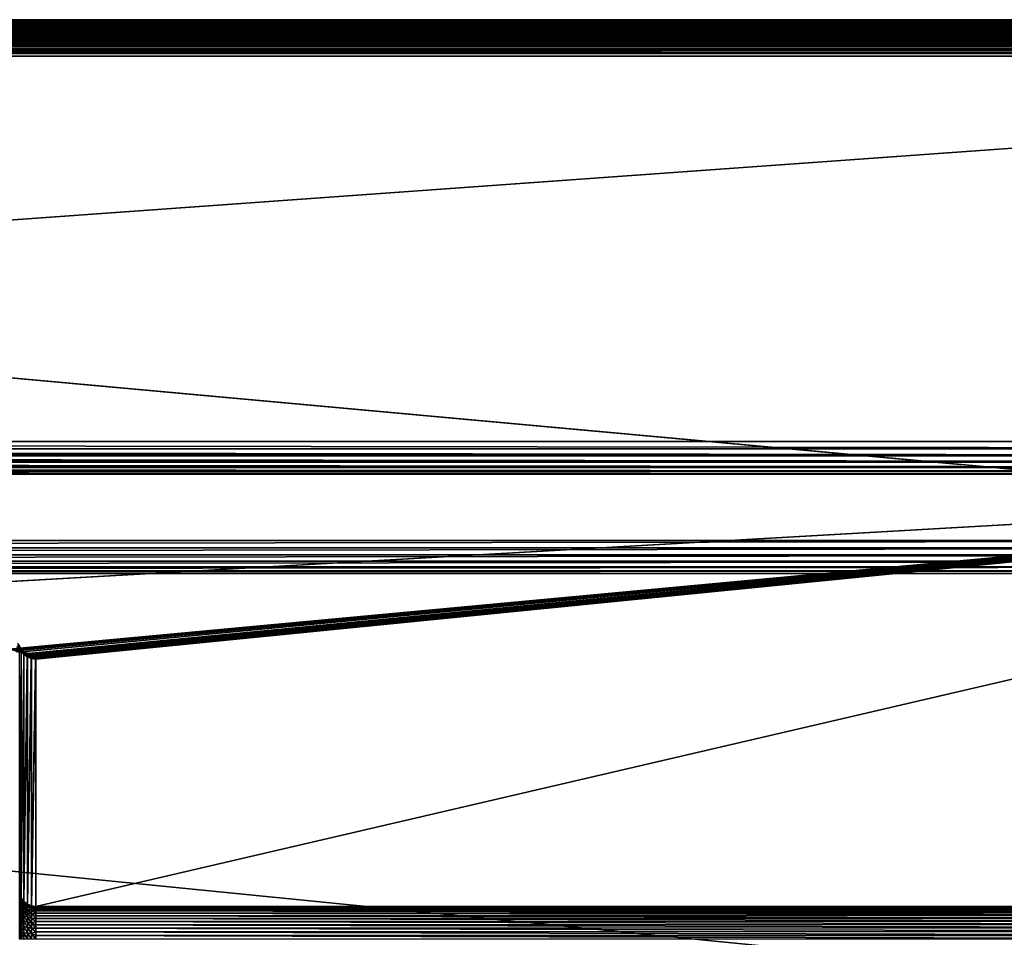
# Model space of a CAD drawing. Header units: millimetres. Extents: x -43.6 to 43.6, y -43.6 to 43.6.
# Tile 338 of 350: x 9 to 23.5, y 30 to 43.6. Entities that reach past the tile are written whole.
import ezdxf

# ---------------------------------------------------------------- set-up
doc = ezdxf.new("R2010")
doc.units = ezdxf.units.MM
doc.header["$LTSCALE"] = 65.185185
for name, color, linetype in [('174', 7, 'CONTINUOUS'), ('305', 7, 'CONTINUOUS'), ('308', 7, 'CONTINUOUS'), ('314', 7, 'CONTINUOUS'), ('315', 7, 'CONTINUOUS'), ('337', 7, 'CONTINUOUS'), ('348', 7, 'CONTINUOUS'), ('364', 7, 'CONTINUOUS'), ('42', 7, 'CONTINUOUS'), ('46', 7, 'CONTINUOUS'), ('50', 7, 'CONTINUOUS'), ('52', 7, 'CONTINUOUS'), ('82', 7, 'CONTINUOUS')]:
    doc.layers.add(name, color=color, linetype=linetype)

msp = doc.modelspace()

# ---------------------------------------------------------------- linework, layer by layer
at = {"layer": '174', "linetype": 'CONTINUOUS'}
for points in [[(9.009, 34.319, 4.327), (9.032, 34.263, 4.342), (9.008, 30.679, -9.157), (9.009, 34.319, 4.327)], [(9.008, 30.679, -9.157), (9.032, 34.263, 4.342), (9.033, 30.621, -9.141), (9.008, 30.679, -9.157)], [(9.032, 34.263, 4.342), (9.033, 34.261, 4.343), (9.033, 30.621, -9.141), (9.032, 34.263, 4.342)], [(9.033, 34.261, 4.343), (9.071, 34.213, 4.356), (9.033, 30.621, -9.141), (9.033, 34.261, 4.343)], [(9.033, 30.621, -9.141), (9.071, 34.213, 4.356), (9.073, 30.571, -9.128), (9.033, 30.621, -9.141)], [(9.071, 34.213, 4.356), (9.073, 34.211, 4.356), (9.073, 30.571, -9.128), (9.071, 34.213, 4.356)], [(9.073, 34.211, 4.356), (9.121, 34.175, 4.366), (9.073, 30.571, -9.128), (9.073, 34.211, 4.356)], [(9.073, 30.571, -9.128), (9.121, 34.175, 4.366), (9.125, 30.532, -9.118), (9.073, 30.571, -9.128)], [(9.121, 34.175, 4.366), (9.125, 34.172, 4.367), (9.125, 30.532, -9.118), (9.121, 34.175, 4.366)], [(9.125, 34.172, 4.367), (9.18, 34.15, 4.373), (9.125, 30.532, -9.118), (9.125, 34.172, 4.367)], [(9.18, 34.15, 4.373), (9.185, 34.148, 4.373), (9.125, 30.532, -9.118), (9.18, 34.15, 4.373)], [(9.125, 30.532, -9.118), (9.185, 34.148, 4.373), (9.185, 30.508, -9.111), (9.125, 30.532, -9.118)], [(9.185, 34.148, 4.373), (9.243, 34.14, 4.376), (9.185, 30.508, -9.111), (9.185, 34.148, 4.373)], [(9.25, 34.14, 4.376), (9.25, 30.5, -9.109), (9.185, 30.508, -9.111), (9.25, 34.14, 4.376)], [(9.243, 34.14, 4.376), (9.25, 34.14, 4.376), (9.185, 30.508, -9.111), (9.243, 34.14, 4.376)]]:
    msp.add_3dface(points, dxfattribs=at)
at = {"layer": '305', "linetype": 'CONTINUOUS'}
for points in [[(-36.571, 37.343, 14.821), (36.571, 37.343, 14.821), (36.571, 37.235, 14.81), (-36.571, 37.343, 14.821)], [(-36.571, 37.235, 14.81), (-36.571, 37.343, 14.821), (36.571, 37.235, 14.81), (-36.571, 37.235, 14.81)], [(-36.571, 37.183, 14.795), (-36.571, 37.235, 14.81), (36.571, 37.132, 14.775), (-36.571, 37.183, 14.795)], [(36.571, 37.132, 14.775), (-36.571, 37.235, 14.81), (36.571, 37.235, 14.81), (36.571, 37.132, 14.775)], [(-36.571, 37.132, 14.775), (-36.571, 37.183, 14.795), (36.571, 37.132, 14.775), (-36.571, 37.132, 14.775)], [(-36.571, 37.084, 14.749), (-36.571, 37.132, 14.775), (36.571, 37.039, 14.719), (-36.571, 37.084, 14.749)], [(36.571, 37.039, 14.719), (-36.571, 37.132, 14.775), (36.571, 37.132, 14.775), (36.571, 37.039, 14.719)], [(-36.571, 37.039, 14.719), (-36.571, 37.084, 14.749), (36.571, 37.039, 14.719), (-36.571, 37.039, 14.719)], [(-36.571, 36.998, 14.683), (-36.571, 37.039, 14.719), (36.571, 36.96, 14.643), (-36.571, 36.998, 14.683)], [(36.571, 36.96, 14.643), (-36.571, 37.039, 14.719), (36.571, 37.039, 14.719), (36.571, 36.96, 14.643)], [(-36.571, 36.96, 14.643), (-36.571, 36.998, 14.683), (36.571, 36.96, 14.643), (-36.571, 36.96, 14.643)], [(-36.571, 36.928, 14.6), (-36.571, 36.96, 14.643), (36.571, 36.9, 14.553), (-36.571, 36.928, 14.6)], [(36.571, 36.9, 14.553), (-36.571, 36.96, 14.643), (36.571, 36.96, 14.643), (36.571, 36.9, 14.553)], [(-36.571, 36.9, 14.553), (-36.571, 36.928, 14.6), (36.571, 36.9, 14.553), (-36.571, 36.9, 14.553)], [(36.571, 36.86, 14.452), (-36.571, 36.86, 14.452), (-36.571, 36.9, 14.553), (36.571, 36.86, 14.452)], [(36.571, 36.86, 14.452), (-36.571, 36.9, 14.553), (36.571, 36.9, 14.553), (36.571, 36.86, 14.452)]]:
    msp.add_3dface(points, dxfattribs=at)
at = {"layer": '308', "color": 2, "linetype": 'CONTINUOUS'}
for points in [[(-43.252, 43.552, 15.339), (43.252, 43.552, 15.339), (43.252, 43.551, 15.291), (-43.252, 43.552, 15.339)], [(-43.252, 43.552, 15.339), (43.252, 43.551, 15.291), (-43.252, 43.551, 15.291), (-43.252, 43.552, 15.339)], [(43.252, 43.551, 15.291), (43.25, 43.546, 15.243), (-43.252, 43.551, 15.291), (43.252, 43.551, 15.291)], [(-43.252, 43.551, 15.291), (43.25, 43.546, 15.243), (-43.25, 43.546, 15.243), (-43.252, 43.551, 15.291)], [(43.25, 43.546, 15.243), (43.246, 43.536, 15.196), (-43.25, 43.546, 15.243), (43.25, 43.546, 15.243)], [(-43.25, 43.546, 15.243), (43.246, 43.536, 15.196), (-43.246, 43.536, 15.196), (-43.25, 43.546, 15.243)], [(43.246, 43.536, 15.196), (43.24, 43.522, 15.15), (-43.246, 43.536, 15.196), (43.246, 43.536, 15.196)], [(-43.246, 43.536, 15.196), (43.24, 43.522, 15.15), (-43.24, 43.522, 15.15), (-43.246, 43.536, 15.196)], [(43.24, 43.522, 15.15), (43.232, 43.503, 15.105), (-43.24, 43.522, 15.15), (43.24, 43.522, 15.15)], [(-43.24, 43.522, 15.15), (43.232, 43.503, 15.105), (-43.232, 43.503, 15.105), (-43.24, 43.522, 15.15)], [(43.232, 43.503, 15.105), (43.223, 43.479, 15.062), (-43.232, 43.503, 15.105), (43.232, 43.503, 15.105)], [(-43.232, 43.503, 15.105), (43.223, 43.479, 15.062), (-43.224, 43.483, 15.068), (-43.232, 43.503, 15.105)], [(-43.224, 43.483, 15.068), (43.223, 43.479, 15.062), (-43.223, 43.479, 15.062), (-43.224, 43.483, 15.068)], [(43.223, 43.479, 15.062), (43.212, 43.452, 15.021), (-43.223, 43.479, 15.062), (43.223, 43.479, 15.062)], [(-43.223, 43.479, 15.062), (43.212, 43.452, 15.021), (-43.212, 43.452, 15.021), (-43.223, 43.479, 15.062)], [(-43.212, 43.452, 15.021), (43.212, 43.452, 15.021), (-43.199, 43.42, 14.983), (-43.212, 43.452, 15.021)], [(43.212, 43.452, 15.021), (43.199, 43.42, 14.983), (-43.199, 43.42, 14.983), (43.212, 43.452, 15.021)], [(-43.199, 43.42, 14.983), (43.199, 43.42, 14.983), (-43.194, 43.406, 14.969), (-43.199, 43.42, 14.983)], [(43.199, 43.42, 14.983), (43.185, 43.384, 14.947), (-43.194, 43.406, 14.969), (43.199, 43.42, 14.983)], [(-43.194, 43.406, 14.969), (43.185, 43.384, 14.947), (-43.185, 43.384, 14.947), (-43.194, 43.406, 14.969)], [(43.185, 43.384, 14.947), (43.169, 43.344, 14.916), (-43.185, 43.384, 14.947), (43.185, 43.384, 14.947)], [(-43.185, 43.384, 14.947), (43.169, 43.344, 14.916), (-43.169, 43.344, 14.916), (-43.185, 43.384, 14.947)], [(43.169, 43.344, 14.916), (43.152, 43.301, 14.888), (-43.169, 43.344, 14.916), (43.169, 43.344, 14.916)], [(-43.169, 43.344, 14.916), (43.152, 43.301, 14.888), (-43.161, 43.323, 14.901), (-43.169, 43.344, 14.916)], [(-43.161, 43.323, 14.901), (43.152, 43.301, 14.888), (-43.152, 43.301, 14.888), (-43.161, 43.323, 14.901)], [(43.152, 43.301, 14.888), (43.133, 43.255, 14.864), (-43.152, 43.301, 14.888), (43.152, 43.301, 14.888)], [(-43.152, 43.301, 14.888), (43.133, 43.255, 14.864), (-43.133, 43.255, 14.864), (-43.152, 43.301, 14.888)], [(43.133, 43.255, 14.864), (43.114, 43.206, 14.846), (-43.133, 43.255, 14.864), (43.133, 43.255, 14.864)], [(-43.133, 43.255, 14.864), (43.114, 43.206, 14.846), (-43.125, 43.235, 14.856), (-43.133, 43.255, 14.864)], [(-43.125, 43.235, 14.856), (43.114, 43.206, 14.846), (-43.114, 43.206, 14.846), (-43.125, 43.235, 14.856)], [(43.114, 43.206, 14.846), (43.094, 43.156, 14.832), (-43.114, 43.206, 14.846), (43.114, 43.206, 14.846)], [(-43.114, 43.206, 14.846), (43.094, 43.156, 14.832), (-43.094, 43.156, 14.832), (-43.114, 43.206, 14.846)], [(43.094, 43.156, 14.832), (43.073, 43.104, 14.824), (-43.094, 43.156, 14.832), (43.094, 43.156, 14.832)], [(-43.094, 43.156, 14.832), (43.073, 43.104, 14.824), (-43.089, 43.144, 14.83), (-43.094, 43.156, 14.832)], [(-43.089, 43.144, 14.83), (43.073, 43.104, 14.824), (-43.073, 43.104, 14.824), (-43.089, 43.144, 14.83)], [(43.052, 43.052, 14.821), (-43.052, 43.052, 14.821), (-43.073, 43.104, 14.824), (43.052, 43.052, 14.821)], [(43.073, 43.104, 14.824), (43.052, 43.052, 14.821), (-43.073, 43.104, 14.824), (43.073, 43.104, 14.824)]]:
    msp.add_3dface(points, dxfattribs=at)
at = {"layer": '314', "color": 2, "linetype": 'CONTINUOUS'}
for points in [[(43.217, 43.517, 16.339), (-43.217, 43.517, 16.339), (-43.215, 43.512, 16.391), (43.217, 43.517, 16.339)], [(43.217, 43.517, 16.339), (-43.215, 43.512, 16.391), (43.215, 43.512, 16.391), (43.217, 43.517, 16.339)], [(-43.215, 43.512, 16.391), (-43.211, 43.502, 16.442), (43.215, 43.512, 16.391), (-43.215, 43.512, 16.391)], [(43.215, 43.512, 16.391), (-43.211, 43.502, 16.442), (43.211, 43.502, 16.442), (43.215, 43.512, 16.391)], [(-43.211, 43.502, 16.442), (-43.205, 43.487, 16.493), (43.211, 43.502, 16.442), (-43.211, 43.502, 16.442)], [(43.211, 43.502, 16.442), (-43.205, 43.487, 16.493), (43.205, 43.487, 16.493), (43.211, 43.502, 16.442)], [(-43.205, 43.487, 16.493), (-43.197, 43.466, 16.542), (43.205, 43.487, 16.493), (-43.205, 43.487, 16.493)], [(43.205, 43.487, 16.493), (-43.197, 43.466, 16.542), (43.197, 43.466, 16.542), (43.205, 43.487, 16.493)], [(-43.197, 43.466, 16.542), (-43.186, 43.44, 16.589), (43.197, 43.466, 16.542), (-43.197, 43.466, 16.542)], [(43.197, 43.466, 16.542), (-43.186, 43.44, 16.589), (43.19, 43.448, 16.575), (43.197, 43.466, 16.542)], [(43.19, 43.448, 16.575), (-43.186, 43.44, 16.589), (43.186, 43.44, 16.589), (43.19, 43.448, 16.575)], [(-43.186, 43.44, 16.589), (-43.174, 43.408, 16.633), (43.186, 43.44, 16.589), (-43.186, 43.44, 16.589)], [(43.186, 43.44, 16.589), (-43.174, 43.408, 16.633), (43.174, 43.408, 16.633), (43.186, 43.44, 16.589)], [(-43.174, 43.408, 16.633), (-43.159, 43.372, 16.673), (43.174, 43.408, 16.633), (-43.174, 43.408, 16.633)], [(43.174, 43.408, 16.633), (-43.159, 43.372, 16.673), (43.159, 43.372, 16.673), (43.174, 43.408, 16.633)], [(-43.159, 43.372, 16.673), (-43.143, 43.331, 16.71), (43.159, 43.372, 16.673), (-43.159, 43.372, 16.673)], [(43.159, 43.372, 16.673), (-43.143, 43.331, 16.71), (43.159, 43.371, 16.675), (43.159, 43.372, 16.673)], [(43.159, 43.371, 16.675), (-43.143, 43.331, 16.71), (43.143, 43.331, 16.71), (43.159, 43.371, 16.675)], [(-43.143, 43.331, 16.71), (-43.125, 43.286, 16.743), (43.143, 43.331, 16.71), (-43.143, 43.331, 16.71)], [(43.143, 43.331, 16.71), (-43.125, 43.286, 16.743), (43.125, 43.288, 16.742), (43.143, 43.331, 16.71)], [(43.125, 43.288, 16.742), (-43.125, 43.286, 16.743), (43.125, 43.286, 16.743), (43.125, 43.288, 16.742)], [(-43.125, 43.286, 16.743), (-43.105, 43.237, 16.77), (43.125, 43.286, 16.743), (-43.125, 43.286, 16.743)], [(43.125, 43.286, 16.743), (-43.105, 43.237, 16.77), (43.105, 43.237, 16.77), (43.125, 43.286, 16.743)], [(-43.105, 43.237, 16.77), (-43.084, 43.185, 16.792), (43.105, 43.237, 16.77), (-43.105, 43.237, 16.77)], [(43.105, 43.237, 16.77), (-43.084, 43.185, 16.792), (43.09, 43.2, 16.787), (43.105, 43.237, 16.77)], [(43.09, 43.2, 16.787), (-43.084, 43.185, 16.792), (43.084, 43.185, 16.792), (43.09, 43.2, 16.787)], [(-43.084, 43.185, 16.792), (-43.062, 43.13, 16.808), (43.084, 43.185, 16.792), (-43.084, 43.185, 16.792)], [(43.084, 43.185, 16.792), (-43.062, 43.13, 16.808), (43.062, 43.13, 16.808), (43.084, 43.185, 16.792)], [(-43.062, 43.13, 16.808), (-43.04, 43.074, 16.818), (43.062, 43.13, 16.808), (-43.062, 43.13, 16.808)], [(43.062, 43.13, 16.808), (-43.04, 43.074, 16.818), (43.054, 43.109, 16.813), (43.062, 43.13, 16.808)], [(43.054, 43.109, 16.813), (-43.04, 43.074, 16.818), (43.04, 43.074, 16.818), (43.054, 43.109, 16.813)], [(-43.04, 43.074, 16.818), (-43.017, 43.017, 16.821), (43.04, 43.074, 16.818), (-43.04, 43.074, 16.818)], [(-43.017, 43.017, 16.821), (43.017, 43.017, 16.821), (43.04, 43.074, 16.818), (-43.017, 43.017, 16.821)]]:
    msp.add_3dface(points, dxfattribs=at)
at = {"layer": '315', "color": 2, "linetype": 'CONTINUOUS'}
for points in [[(35.111, 35.883, 16.821), (-35.111, 35.883, 16.821), (-35.111, 35.775, 16.81), (35.111, 35.883, 16.821)], [(35.111, 35.775, 16.81), (35.111, 35.883, 16.821), (-35.111, 35.775, 16.81), (35.111, 35.775, 16.81)], [(35.111, 35.672, 16.775), (35.111, 35.775, 16.81), (-35.111, 35.672, 16.775), (35.111, 35.672, 16.775)], [(-35.111, 35.672, 16.775), (35.111, 35.775, 16.81), (-35.111, 35.775, 16.81), (-35.111, 35.672, 16.775)], [(35.111, 35.579, 16.718), (35.111, 35.672, 16.775), (-35.111, 35.579, 16.718), (35.111, 35.579, 16.718)], [(-35.111, 35.579, 16.718), (35.111, 35.672, 16.775), (-35.111, 35.672, 16.775), (-35.111, 35.579, 16.718)], [(35.111, 35.5, 16.643), (35.111, 35.579, 16.718), (-35.111, 35.5, 16.643), (35.111, 35.5, 16.643)], [(-35.111, 35.5, 16.643), (35.111, 35.579, 16.718), (-35.111, 35.579, 16.718), (-35.111, 35.5, 16.643)], [(35.111, 35.44, 16.553), (35.111, 35.5, 16.643), (-35.111, 35.44, 16.553), (35.111, 35.44, 16.553)], [(-35.111, 35.44, 16.553), (35.111, 35.5, 16.643), (-35.111, 35.5, 16.643), (-35.111, 35.44, 16.553)], [(-35.111, 35.4, 16.452), (35.111, 35.4, 16.452), (35.111, 35.44, 16.553), (-35.111, 35.4, 16.452)], [(-35.111, 35.4, 16.452), (35.111, 35.44, 16.553), (-35.111, 35.44, 16.553), (-35.111, 35.4, 16.452)]]:
    msp.add_3dface(points, dxfattribs=at)
at = {"layer": '337', "linetype": 'CONTINUOUS'}
for points in [[(9.25, 30.5, -9.109), (30.21, 30.5, -9.109), (30.204, 30.484, -9.158), (9.25, 30.5, -9.109)], [(9.25, 30.5, -9.109), (30.204, 30.484, -9.158), (9.25, 30.483, -9.161), (9.25, 30.5, -9.109)], [(30.204, 30.484, -9.158), (30.195, 30.462, -9.206), (9.25, 30.483, -9.161), (30.204, 30.484, -9.158)], [(9.25, 30.483, -9.161), (30.195, 30.462, -9.206), (9.25, 30.46, -9.21), (9.25, 30.483, -9.161)], [(30.195, 30.462, -9.206), (30.185, 30.436, -9.252), (9.25, 30.46, -9.21), (30.195, 30.462, -9.206)], [(9.25, 30.46, -9.21), (30.185, 30.436, -9.252), (9.25, 30.432, -9.257), (9.25, 30.46, -9.21)], [(30.185, 30.436, -9.252), (30.172, 30.404, -9.295), (9.25, 30.432, -9.257), (30.185, 30.436, -9.252)], [(9.25, 30.432, -9.257), (30.172, 30.404, -9.295), (9.25, 30.4, -9.3), (9.25, 30.432, -9.257)], [(30.172, 30.404, -9.295), (30.158, 30.368, -9.335), (9.25, 30.4, -9.3), (30.172, 30.404, -9.295)], [(9.25, 30.4, -9.3), (30.158, 30.368, -9.335), (9.25, 30.362, -9.34), (9.25, 30.4, -9.3)], [(30.158, 30.368, -9.335), (30.141, 30.327, -9.371), (9.25, 30.362, -9.34), (30.158, 30.368, -9.335)], [(9.25, 30.362, -9.34), (30.141, 30.327, -9.371), (9.25, 30.321, -9.375), (9.25, 30.362, -9.34)], [(30.141, 30.327, -9.371), (30.123, 30.283, -9.402), (9.25, 30.321, -9.375), (30.141, 30.327, -9.371)], [(9.25, 30.321, -9.375), (30.123, 30.283, -9.402), (9.25, 30.276, -9.406), (9.25, 30.321, -9.375)], [(30.123, 30.283, -9.402), (30.104, 30.234, -9.429), (9.25, 30.276, -9.406), (30.123, 30.283, -9.402)], [(9.25, 30.276, -9.406), (30.104, 30.234, -9.429), (9.25, 30.228, -9.432), (9.25, 30.276, -9.406)], [(30.104, 30.234, -9.429), (30.083, 30.183, -9.45), (9.25, 30.228, -9.432), (30.104, 30.234, -9.429)], [(9.25, 30.228, -9.432), (30.083, 30.183, -9.45), (9.25, 30.178, -9.452), (9.25, 30.228, -9.432)], [(30.083, 30.183, -9.45), (30.062, 30.129, -9.466), (9.25, 30.178, -9.452), (30.083, 30.183, -9.45)], [(9.25, 30.178, -9.452), (30.062, 30.129, -9.466), (9.25, 30.125, -9.467), (9.25, 30.178, -9.452)], [(30.062, 30.129, -9.466), (30.039, 30.073, -9.475), (9.25, 30.125, -9.467), (30.062, 30.129, -9.466)], [(9.25, 30.125, -9.467), (30.039, 30.073, -9.475), (9.25, 30.071, -9.476), (9.25, 30.125, -9.467)], [(30.039, 30.073, -9.475), (30.017, 30.017, -9.479), (9.25, 30.071, -9.476), (30.039, 30.073, -9.475)], [(30.017, 30.017, -9.479), (9.25, 30.017, -9.479), (9.25, 30.071, -9.476), (30.017, 30.017, -9.479)]]:
    msp.add_3dface(points, dxfattribs=at)
at = {"layer": '348', "linetype": 'CONTINUOUS'}
for points in [[(9.008, 30.679, -9.157), (9.033, 30.621, -9.141), (9.033, 30.586, -9.237), (9.008, 30.679, -9.157)], [(9.008, 30.679, -9.157), (9.033, 30.586, -9.237), (9.008, 30.641, -9.262), (9.008, 30.679, -9.157)], [(9.033, 30.586, -9.237), (9.033, 30.536, -9.327), (9.008, 30.641, -9.262), (9.033, 30.586, -9.237)], [(9.008, 30.641, -9.262), (9.033, 30.536, -9.327), (9.008, 30.587, -9.36), (9.008, 30.641, -9.262)], [(9.033, 30.536, -9.327), (9.033, 30.473, -9.406), (9.008, 30.587, -9.36), (9.033, 30.536, -9.327)], [(9.008, 30.587, -9.36), (9.033, 30.473, -9.406), (9.008, 30.517, -9.448), (9.008, 30.587, -9.36)], [(9.033, 30.621, -9.141), (9.073, 30.571, -9.128), (9.073, 30.539, -9.216), (9.033, 30.621, -9.141)], [(9.033, 30.621, -9.141), (9.073, 30.539, -9.216), (9.033, 30.586, -9.237), (9.033, 30.621, -9.141)], [(9.073, 30.539, -9.216), (9.073, 30.493, -9.298), (9.033, 30.586, -9.237), (9.073, 30.539, -9.216)], [(9.033, 30.586, -9.237), (9.073, 30.493, -9.298), (9.033, 30.536, -9.327), (9.033, 30.586, -9.237)], [(9.033, 30.473, -9.406), (9.033, 30.397, -9.475), (9.008, 30.517, -9.448), (9.033, 30.473, -9.406)], [(9.008, 30.517, -9.448), (9.033, 30.397, -9.475), (9.008, 30.434, -9.523), (9.008, 30.517, -9.448)], [(9.033, 30.397, -9.475), (9.033, 30.311, -9.53), (9.008, 30.434, -9.523), (9.033, 30.397, -9.475)], [(9.008, 30.434, -9.523), (9.033, 30.311, -9.53), (9.008, 30.34, -9.583), (9.008, 30.434, -9.523)], [(9.073, 30.493, -9.298), (9.073, 30.435, -9.371), (9.033, 30.536, -9.327), (9.073, 30.493, -9.298)], [(9.033, 30.536, -9.327), (9.073, 30.435, -9.371), (9.033, 30.473, -9.406), (9.033, 30.536, -9.327)], [(9.073, 30.435, -9.371), (9.073, 30.366, -9.434), (9.033, 30.473, -9.406), (9.073, 30.435, -9.371)], [(9.033, 30.473, -9.406), (9.073, 30.366, -9.434), (9.033, 30.397, -9.475), (9.033, 30.473, -9.406)], [(9.073, 30.571, -9.128), (9.125, 30.532, -9.118), (9.125, 30.503, -9.2), (9.073, 30.571, -9.128)], [(9.073, 30.571, -9.128), (9.125, 30.503, -9.2), (9.073, 30.539, -9.216), (9.073, 30.571, -9.128)], [(9.125, 30.503, -9.2), (9.125, 30.46, -9.276), (9.073, 30.539, -9.216), (9.125, 30.503, -9.2)], [(9.073, 30.539, -9.216), (9.125, 30.46, -9.276), (9.073, 30.493, -9.298), (9.073, 30.539, -9.216)], [(9.125, 30.46, -9.276), (9.125, 30.406, -9.344), (9.073, 30.493, -9.298), (9.125, 30.46, -9.276)], [(9.073, 30.493, -9.298), (9.125, 30.406, -9.344), (9.073, 30.435, -9.371), (9.073, 30.493, -9.298)], [(9.125, 30.406, -9.344), (9.125, 30.341, -9.402), (9.073, 30.435, -9.371), (9.125, 30.406, -9.344)], [(9.073, 30.435, -9.371), (9.125, 30.341, -9.402), (9.073, 30.366, -9.434), (9.073, 30.435, -9.371)], [(9.125, 30.532, -9.118), (9.185, 30.508, -9.111), (9.185, 30.48, -9.189), (9.125, 30.532, -9.118)], [(9.125, 30.532, -9.118), (9.185, 30.48, -9.189), (9.125, 30.503, -9.2), (9.125, 30.532, -9.118)], [(9.185, 30.48, -9.189), (9.185, 30.44, -9.262), (9.125, 30.503, -9.2), (9.185, 30.48, -9.189)], [(9.125, 30.503, -9.2), (9.185, 30.44, -9.262), (9.125, 30.46, -9.276), (9.125, 30.503, -9.2)], [(9.185, 30.44, -9.262), (9.185, 30.388, -9.327), (9.125, 30.46, -9.276), (9.185, 30.44, -9.262)], [(9.125, 30.46, -9.276), (9.185, 30.388, -9.327), (9.125, 30.406, -9.344), (9.125, 30.46, -9.276)], [(9.185, 30.508, -9.111), (9.25, 30.5, -9.109), (9.25, 30.483, -9.161), (9.185, 30.508, -9.111)], [(9.185, 30.508, -9.111), (9.25, 30.483, -9.161), (9.185, 30.48, -9.189), (9.185, 30.508, -9.111)], [(9.25, 30.483, -9.161), (9.25, 30.46, -9.21), (9.185, 30.48, -9.189), (9.25, 30.483, -9.161)], [(9.25, 30.46, -9.21), (9.25, 30.432, -9.257), (9.185, 30.48, -9.189), (9.25, 30.46, -9.21)], [(9.185, 30.48, -9.189), (9.25, 30.432, -9.257), (9.185, 30.44, -9.262), (9.185, 30.48, -9.189)], [(9.25, 30.432, -9.257), (9.25, 30.4, -9.3), (9.185, 30.44, -9.262), (9.25, 30.432, -9.257)], [(9.185, 30.44, -9.262), (9.25, 30.4, -9.3), (9.185, 30.388, -9.327), (9.185, 30.44, -9.262)], [(9.033, 30.311, -9.53), (9.033, 30.218, -9.571), (9.008, 30.34, -9.583), (9.033, 30.311, -9.53)], [(9.008, 30.34, -9.583), (9.033, 30.218, -9.571), (9.008, 30.237, -9.628), (9.008, 30.34, -9.583)], [(9.073, 30.366, -9.434), (9.073, 30.287, -9.484), (9.033, 30.397, -9.475), (9.073, 30.366, -9.434)], [(9.033, 30.397, -9.475), (9.073, 30.287, -9.484), (9.033, 30.311, -9.53), (9.033, 30.397, -9.475)], [(9.073, 30.287, -9.484), (9.073, 30.201, -9.522), (9.033, 30.311, -9.53), (9.073, 30.287, -9.484)], [(9.033, 30.311, -9.53), (9.073, 30.201, -9.522), (9.033, 30.218, -9.571), (9.033, 30.311, -9.53)], [(9.125, 30.341, -9.402), (9.125, 30.268, -9.449), (9.073, 30.366, -9.434), (9.125, 30.341, -9.402)], [(9.073, 30.366, -9.434), (9.125, 30.268, -9.449), (9.073, 30.287, -9.484), (9.073, 30.366, -9.434)], [(9.125, 30.268, -9.449), (9.125, 30.188, -9.484), (9.073, 30.287, -9.484), (9.125, 30.268, -9.449)], [(9.073, 30.287, -9.484), (9.125, 30.188, -9.484), (9.073, 30.201, -9.522), (9.073, 30.287, -9.484)], [(9.185, 30.388, -9.327), (9.185, 30.326, -9.382), (9.125, 30.406, -9.344), (9.185, 30.388, -9.327)], [(9.125, 30.406, -9.344), (9.185, 30.326, -9.382), (9.125, 30.341, -9.402), (9.125, 30.406, -9.344)], [(9.185, 30.326, -9.382), (9.185, 30.256, -9.427), (9.125, 30.341, -9.402), (9.185, 30.326, -9.382)], [(9.125, 30.341, -9.402), (9.185, 30.256, -9.427), (9.125, 30.268, -9.449), (9.125, 30.341, -9.402)], [(9.25, 30.4, -9.3), (9.25, 30.362, -9.34), (9.185, 30.388, -9.327), (9.25, 30.4, -9.3)], [(9.25, 30.362, -9.34), (9.25, 30.321, -9.375), (9.185, 30.388, -9.327), (9.25, 30.362, -9.34)], [(9.185, 30.388, -9.327), (9.25, 30.321, -9.375), (9.185, 30.326, -9.382), (9.185, 30.388, -9.327)], [(9.25, 30.321, -9.375), (9.25, 30.276, -9.406), (9.185, 30.326, -9.382), (9.25, 30.321, -9.375)], [(9.185, 30.326, -9.382), (9.25, 30.276, -9.406), (9.185, 30.256, -9.427), (9.185, 30.326, -9.382)], [(9.033, 30.218, -9.571), (9.033, 30.119, -9.595), (9.008, 30.237, -9.628), (9.033, 30.218, -9.571)], [(9.008, 30.237, -9.628), (9.033, 30.119, -9.595), (9.008, 30.129, -9.655), (9.008, 30.237, -9.628)], [(9.073, 30.201, -9.522), (9.073, 30.11, -9.544), (9.033, 30.218, -9.571), (9.073, 30.201, -9.522)], [(9.033, 30.218, -9.571), (9.073, 30.11, -9.544), (9.033, 30.119, -9.595), (9.033, 30.218, -9.571)], [(9.125, 30.188, -9.484), (9.125, 30.104, -9.505), (9.073, 30.201, -9.522), (9.125, 30.188, -9.484)], [(9.073, 30.201, -9.522), (9.125, 30.104, -9.505), (9.073, 30.11, -9.544), (9.073, 30.201, -9.522)], [(9.185, 30.256, -9.427), (9.185, 30.18, -9.46), (9.125, 30.268, -9.449), (9.185, 30.256, -9.427)], [(9.125, 30.268, -9.449), (9.185, 30.18, -9.46), (9.125, 30.188, -9.484), (9.125, 30.268, -9.449)], [(9.185, 30.18, -9.46), (9.185, 30.1, -9.48), (9.125, 30.188, -9.484), (9.185, 30.18, -9.46)], [(9.125, 30.188, -9.484), (9.185, 30.1, -9.48), (9.125, 30.104, -9.505), (9.125, 30.188, -9.484)], [(9.25, 30.276, -9.406), (9.25, 30.228, -9.432), (9.185, 30.256, -9.427), (9.25, 30.276, -9.406)], [(9.25, 30.228, -9.432), (9.25, 30.178, -9.452), (9.185, 30.256, -9.427), (9.25, 30.228, -9.432)], [(9.185, 30.256, -9.427), (9.25, 30.178, -9.452), (9.185, 30.18, -9.46), (9.185, 30.256, -9.427)], [(9.25, 30.178, -9.452), (9.25, 30.125, -9.467), (9.185, 30.18, -9.46), (9.25, 30.178, -9.452)], [(9.185, 30.18, -9.46), (9.25, 30.125, -9.467), (9.185, 30.1, -9.48), (9.185, 30.18, -9.46)], [(9.033, 30.017, -9.604), (9.008, 30.017, -9.664), (9.008, 30.129, -9.655), (9.033, 30.017, -9.604)], [(9.033, 30.119, -9.595), (9.033, 30.017, -9.604), (9.008, 30.129, -9.655), (9.033, 30.119, -9.595)], [(9.073, 30.017, -9.552), (9.033, 30.017, -9.604), (9.033, 30.119, -9.595), (9.073, 30.017, -9.552)], [(9.073, 30.11, -9.544), (9.073, 30.017, -9.552), (9.033, 30.119, -9.595), (9.073, 30.11, -9.544)], [(9.125, 30.017, -9.512), (9.073, 30.017, -9.552), (9.073, 30.11, -9.544), (9.125, 30.017, -9.512)], [(9.125, 30.104, -9.505), (9.125, 30.017, -9.512), (9.073, 30.11, -9.544), (9.125, 30.104, -9.505)], [(9.185, 30.017, -9.487), (9.125, 30.017, -9.512), (9.125, 30.104, -9.505), (9.185, 30.017, -9.487)], [(9.185, 30.1, -9.48), (9.185, 30.017, -9.487), (9.125, 30.104, -9.505), (9.185, 30.1, -9.48)], [(9.25, 30.125, -9.467), (9.25, 30.071, -9.476), (9.185, 30.1, -9.48), (9.25, 30.125, -9.467)], [(9.25, 30.017, -9.479), (9.185, 30.017, -9.487), (9.185, 30.1, -9.48), (9.25, 30.017, -9.479)], [(9.25, 30.071, -9.476), (9.25, 30.017, -9.479), (9.185, 30.1, -9.48), (9.25, 30.071, -9.476)]]:
    msp.add_3dface(points, dxfattribs=at)
at = {"layer": '364', "linetype": 'CONTINUOUS'}
for points in [[(9.001, 34.344, 4.375), (8.984, 34.367, 4.421), (9.022, 34.287, 4.395), (9.001, 34.344, 4.375)], [(9.022, 34.287, 4.395), (8.984, 34.367, 4.421), (9.002, 34.31, 4.443), (9.022, 34.287, 4.395)], [(9.032, 34.263, 4.342), (9.009, 34.319, 4.327), (9.001, 34.344, 4.375), (9.032, 34.263, 4.342)], [(9.032, 34.263, 4.342), (9.001, 34.344, 4.375), (9.022, 34.287, 4.395), (9.032, 34.263, 4.342)], [(8.99, 34.262, 4.6), (8.936, 34.277, 4.637), (9.029, 34.238, 4.645), (8.99, 34.262, 4.6)], [(9.029, 34.238, 4.645), (8.936, 34.277, 4.637), (8.966, 34.253, 4.688), (9.029, 34.238, 4.645)], [(9, 34.281, 4.518), (8.959, 34.3, 4.559), (9.038, 34.243, 4.553), (9, 34.281, 4.518)], [(9.038, 34.243, 4.553), (8.959, 34.3, 4.559), (8.99, 34.262, 4.6), (9.038, 34.243, 4.553)], [(8.964, 34.261, 4.824), (9.059, 34.245, 4.766), (9.001, 34.245, 4.742), (8.964, 34.261, 4.824)], [(9.029, 34.238, 4.645), (8.966, 34.253, 4.688), (9.073, 34.23, 4.691), (9.029, 34.238, 4.645)], [(9.073, 34.23, 4.691), (8.966, 34.253, 4.688), (9.001, 34.245, 4.742), (9.073, 34.23, 4.691)], [(9.002, 34.31, 4.443), (8.973, 34.331, 4.487), (9.033, 34.26, 4.47), (9.002, 34.31, 4.443)], [(9.033, 34.26, 4.47), (8.973, 34.331, 4.487), (9, 34.281, 4.518), (9.033, 34.26, 4.47)], [(9.038, 34.243, 4.553), (8.99, 34.262, 4.6), (9.084, 34.219, 4.59), (9.038, 34.243, 4.553)], [(9.084, 34.219, 4.59), (8.99, 34.262, 4.6), (9.029, 34.238, 4.645), (9.084, 34.219, 4.59)], [(9.033, 34.26, 4.47), (9, 34.281, 4.518), (9.077, 34.222, 4.498), (9.033, 34.26, 4.47)], [(9.077, 34.222, 4.498), (9, 34.281, 4.518), (9.038, 34.243, 4.553), (9.077, 34.222, 4.498)], [(9.059, 34.245, 4.766), (9.073, 34.23, 4.691), (9.001, 34.245, 4.742), (9.059, 34.245, 4.766)], [(9.022, 34.287, 4.395), (9.002, 34.31, 4.443), (9.057, 34.237, 4.415), (9.022, 34.287, 4.395)], [(9.057, 34.237, 4.415), (9.002, 34.31, 4.443), (9.033, 34.26, 4.47), (9.057, 34.237, 4.415)], [(9.071, 34.213, 4.356), (9.033, 34.261, 4.343), (9.022, 34.287, 4.395), (9.071, 34.213, 4.356)], [(9.071, 34.213, 4.356), (9.022, 34.287, 4.395), (9.057, 34.237, 4.415), (9.071, 34.213, 4.356)], [(9.033, 34.261, 4.343), (9.032, 34.263, 4.342), (9.022, 34.287, 4.395), (9.033, 34.261, 4.343)], [(9.084, 34.219, 4.59), (9.029, 34.238, 4.645), (9.136, 34.211, 4.627), (9.084, 34.219, 4.59)], [(9.136, 34.211, 4.627), (9.029, 34.238, 4.645), (9.073, 34.23, 4.691), (9.136, 34.211, 4.627)], [(9.057, 34.237, 4.415), (9.033, 34.26, 4.47), (9.105, 34.199, 4.435), (9.057, 34.237, 4.415)], [(9.105, 34.199, 4.435), (9.033, 34.26, 4.47), (9.077, 34.222, 4.498), (9.105, 34.199, 4.435)], [(9.077, 34.222, 4.498), (9.038, 34.243, 4.553), (9.129, 34.198, 4.526), (9.077, 34.222, 4.498)], [(9.129, 34.198, 4.526), (9.038, 34.243, 4.553), (9.084, 34.219, 4.59), (9.129, 34.198, 4.526)], [(9.121, 34.175, 4.366), (9.073, 34.211, 4.356), (9.057, 34.237, 4.415), (9.121, 34.175, 4.366)], [(9.121, 34.175, 4.366), (9.057, 34.237, 4.415), (9.105, 34.199, 4.435), (9.121, 34.175, 4.366)], [(9.073, 34.211, 4.356), (9.071, 34.213, 4.356), (9.057, 34.237, 4.415), (9.073, 34.211, 4.356)], [(9.059, 34.245, 4.766), (9.138, 34.224, 4.688), (9.073, 34.23, 4.691), (9.059, 34.245, 4.766)], [(9.138, 34.224, 4.688), (9.136, 34.211, 4.627), (9.073, 34.23, 4.691), (9.138, 34.224, 4.688)], [(9.105, 34.199, 4.435), (9.077, 34.222, 4.498), (9.162, 34.175, 4.453), (9.105, 34.199, 4.435)], [(9.162, 34.175, 4.453), (9.077, 34.222, 4.498), (9.129, 34.198, 4.526), (9.162, 34.175, 4.453)], [(9.129, 34.198, 4.526), (9.084, 34.219, 4.59), (9.187, 34.189, 4.552), (9.129, 34.198, 4.526)], [(9.187, 34.189, 4.552), (9.084, 34.219, 4.59), (9.136, 34.211, 4.627), (9.187, 34.189, 4.552)], [(9.18, 34.15, 4.373), (9.125, 34.172, 4.367), (9.105, 34.199, 4.435), (9.18, 34.15, 4.373)], [(9.18, 34.15, 4.373), (9.105, 34.199, 4.435), (9.162, 34.175, 4.453), (9.18, 34.15, 4.373)], [(9.125, 34.172, 4.367), (9.121, 34.175, 4.366), (9.105, 34.199, 4.435), (9.125, 34.172, 4.367)], [(9.162, 34.175, 4.453), (9.129, 34.198, 4.526), (9.223, 34.165, 4.467), (9.162, 34.175, 4.453)], [(9.223, 34.165, 4.467), (9.129, 34.198, 4.526), (9.187, 34.189, 4.552), (9.223, 34.165, 4.467)], [(9.138, 34.224, 4.688), (9.171, 34.212, 4.642), (9.136, 34.211, 4.627), (9.138, 34.224, 4.688)], [(9.171, 34.212, 4.642), (9.199, 34.199, 4.593), (9.136, 34.211, 4.627), (9.171, 34.212, 4.642)], [(9.199, 34.199, 4.593), (9.187, 34.189, 4.552), (9.136, 34.211, 4.627), (9.199, 34.199, 4.593)], [(9.199, 34.199, 4.593), (9.221, 34.185, 4.542), (9.187, 34.189, 4.552), (9.199, 34.199, 4.593)], [(9.243, 34.14, 4.376), (9.185, 34.148, 4.373), (9.162, 34.175, 4.453), (9.243, 34.14, 4.376)], [(9.243, 34.14, 4.376), (9.162, 34.175, 4.453), (9.223, 34.165, 4.467), (9.243, 34.14, 4.376)], [(9.185, 34.148, 4.373), (9.18, 34.15, 4.373), (9.162, 34.175, 4.453), (9.185, 34.148, 4.373)], [(9.221, 34.185, 4.542), (9.237, 34.17, 4.488), (9.187, 34.189, 4.552), (9.221, 34.185, 4.542)], [(9.237, 34.17, 4.488), (9.223, 34.165, 4.467), (9.187, 34.189, 4.552), (9.237, 34.17, 4.488)], [(9.237, 34.17, 4.488), (9.247, 34.155, 4.432), (9.223, 34.165, 4.467), (9.237, 34.17, 4.488)], [(9.247, 34.155, 4.432), (9.25, 34.14, 4.376), (9.223, 34.165, 4.467), (9.247, 34.155, 4.432)], [(9.25, 34.14, 4.376), (9.243, 34.14, 4.376), (9.223, 34.165, 4.467), (9.25, 34.14, 4.376)]]:
    msp.add_3dface(points, dxfattribs=at)
at = {"layer": '42', "color": 2, "linetype": 'CONTINUOUS'}
for points in [[(43.017, 43.017, 16.821), (-43.017, 43.017, 16.821), (35.188, 35.879, 16.821), (43.017, 43.017, 16.821)], [(35.111, 35.883, 16.821), (-43.017, 43.017, 16.821), (-35.111, 35.883, 16.821), (35.111, 35.883, 16.821)], [(-43.017, 43.017, 16.821), (35.111, 35.883, 16.821), (35.188, 35.879, 16.821), (-43.017, 43.017, 16.821)]]:
    msp.add_3dface(points, dxfattribs=at)
at = {"layer": '46', "linetype": 'CONTINUOUS'}
for points in [[(36.571, 36.86, 14.452), (-8.859, 34.271, 4.859), (-36.571, 36.86, 14.452), (36.571, 36.86, 14.452)], [(-8.75, 34.274, 4.871), (-8.859, 34.271, 4.859), (36.571, 36.86, 14.452), (-8.75, 34.274, 4.871)], [(8.75, 34.274, 4.871), (-8.75, 34.274, 4.871), (36.571, 36.86, 14.452), (8.75, 34.274, 4.871)], [(8.859, 34.271, 4.859), (8.75, 34.274, 4.871), (36.571, 36.86, 14.452), (8.859, 34.271, 4.859)], [(8.964, 34.261, 4.824), (8.859, 34.271, 4.859), (36.571, 36.86, 14.452), (8.964, 34.261, 4.824)], [(9.059, 34.245, 4.766), (8.964, 34.261, 4.824), (36.571, 36.86, 14.452), (9.059, 34.245, 4.766)], [(9.138, 34.224, 4.688), (9.059, 34.245, 4.766), (36.571, 36.86, 14.452), (9.138, 34.224, 4.688)], [(9.171, 34.212, 4.642), (9.138, 34.224, 4.688), (36.571, 36.86, 14.452), (9.171, 34.212, 4.642)], [(9.199, 34.199, 4.593), (9.171, 34.212, 4.642), (36.571, 36.86, 14.452), (9.199, 34.199, 4.593)], [(9.221, 34.185, 4.542), (9.199, 34.199, 4.593), (36.571, 36.86, 14.452), (9.221, 34.185, 4.542)], [(9.237, 34.17, 4.488), (9.221, 34.185, 4.542), (36.571, 36.86, 14.452), (9.237, 34.17, 4.488)], [(9.247, 34.155, 4.432), (9.237, 34.17, 4.488), (36.571, 36.86, 14.452), (9.247, 34.155, 4.432)], [(9.25, 34.14, 4.376), (9.247, 34.155, 4.432), (36.571, 36.86, 14.452), (9.25, 34.14, 4.376)], [(9.25, 30.5, -9.109), (9.25, 34.14, 4.376), (36.571, 36.86, 14.452), (9.25, 30.5, -9.109)], [(30.21, 30.5, -9.109), (9.25, 30.5, -9.109), (36.571, 36.86, 14.452), (30.21, 30.5, -9.109)]]:
    msp.add_3dface(points, dxfattribs=at)
at = {"layer": '50', "color": 2, "linetype": 'CONTINUOUS'}
for points in [[(35.111, 35.4, 16.452), (-35.111, 35.4, 16.452), (28.75, 29.04, -7.109), (35.111, 35.4, 16.452)], [(28.75, 29.04, -7.109), (-35.111, 35.4, 16.452), (-28.75, 29.04, -7.109), (28.75, 29.04, -7.109)]]:
    msp.add_3dface(points, dxfattribs=at)
at = {"layer": '52', "color": 1, "linetype": 'CONTINUOUS'}
for points in [[(43.052, 43.052, 14.821), (-36.648, 37.339, 14.821), (-43.052, 43.052, 14.821), (43.052, 43.052, 14.821)], [(-36.571, 37.343, 14.821), (-36.648, 37.339, 14.821), (43.052, 43.052, 14.821), (-36.571, 37.343, 14.821)], [(36.571, 37.343, 14.821), (-36.571, 37.343, 14.821), (43.052, 43.052, 14.821), (36.571, 37.343, 14.821)]]:
    msp.add_3dface(points, dxfattribs=at)
at = {"layer": '82', "color": 2, "linetype": 'CONTINUOUS'}
for points in [[(43.252, 43.552, 15.339), (-43.252, 43.552, 15.339), (43.217, 43.517, 16.339), (43.252, 43.552, 15.339)], [(43.217, 43.517, 16.339), (-43.252, 43.552, 15.339), (-43.217, 43.517, 16.339), (43.217, 43.517, 16.339)]]:
    msp.add_3dface(points, dxfattribs=at)

doc.saveas('drawing.dxf')
